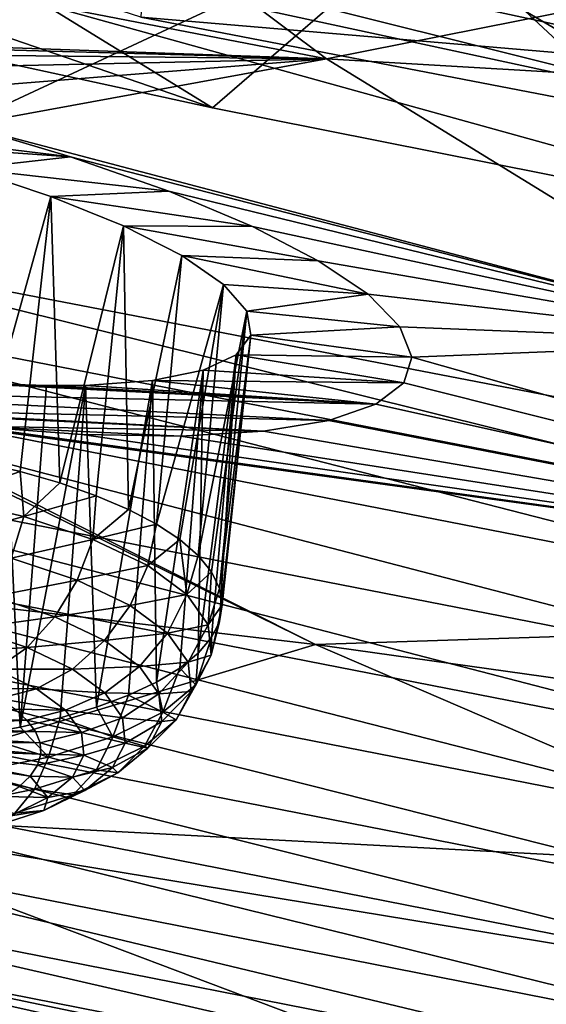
# Model space of a CAD drawing. Header units: metres. Extents: x -90 to 304, y -90 to 74.
# Tile 203 of 570: x 207.51 to 209.05, y -9.08 to -6.2. Entities that reach past the tile are written whole.
import ezdxf

# ---------------------------------------------------------------- set-up
doc = ezdxf.new("R2010")
doc.units = ezdxf.units.M
doc.layers.add('solid_21662050_350', color=7, linetype='CONTINUOUS')

msp = doc.modelspace()

# ---------------------------------------------------------------- linework, layer by layer
at = {"layer": 'solid_21662050_350'}
for points in [[(208.678421, -5.884342, 231.857071), (204.734818, -5.02177, 229.461182), (206.642166, -6.833382, 232.286163)], [(207.866653, -6.192404, 230.450333), (212.069855, -7.002075, 232.69928), (207.919128, -5.277682, 230.814331)], [(212.069855, -7.002075, 232.69928), (212.116882, -6.084531, 233.055435), (207.919128, -5.277682, 230.814331)], [(207.258423, -5.453086, 189.98291), (208.409546, -6.31447, 192.375504), (204.004837, -5.4618, 192.576828)], [(205.656204, -6.2175, 194.15741), (204.004837, -5.4618, 192.576828), (208.409546, -6.31447, 192.375504)], [(205.591827, -5.46094, 228.41861), (205.591812, -5.602069, 228.367798), (209.70874, -6.490706, 230.836075)], [(209.708664, -6.349561, 230.886841), (205.591827, -5.46094, 228.41861), (209.70874, -6.490706, 230.836075)], [(207.866653, -6.192404, 230.450333), (205.591827, -5.46094, 228.41861), (209.708664, -6.349561, 230.886841)], [(211.094421, -5.781123, 188.685333), (208.409546, -6.31447, 192.375504), (207.258423, -5.453086, 189.98291)], [(206.567581, -5.52914, 230.059372), (208.07608, -6.457057, 230.742615), (206.008972, -6.007347, 229.493484)], [(208.640701, -5.969412, 231.282272), (208.07608, -6.457057, 230.742615), (206.567581, -5.52914, 230.059372)], [(207.627106, -5.581669, 231.080643), (207.58226, -5.605214, 231.148697), (211.822678, -6.422032, 233.417496)], [(207.627106, -5.581669, 231.080643), (211.861649, -6.397358, 233.346298), (207.670013, -5.581479, 231.007462)], [(207.627106, -5.581669, 231.080643), (211.822678, -6.422032, 233.417496), (211.861649, -6.397358, 233.346298)], [(207.670013, -5.581479, 231.007462), (211.898941, -6.396087, 233.270126), (207.707565, -5.60466, 230.935013)], [(211.861649, -6.397358, 233.346298), (211.898941, -6.396087, 233.270126), (207.670013, -5.581479, 231.007462)], [(210.194992, -6.878209, 231.912399), (209.70874, -6.490706, 230.836075), (205.591812, -5.602069, 228.367798)], [(208.07608, -6.457057, 230.742615), (210.194992, -6.878209, 231.912399), (205.591812, -5.602069, 228.367798)], [(206.008972, -6.007347, 229.493484), (208.07608, -6.457057, 230.742615), (205.591812, -5.602069, 228.367798)], [(211.822678, -6.422032, 233.417496), (207.58226, -5.605214, 231.148697), (208.678421, -5.884342, 231.857071)], [(207.707565, -5.60466, 230.935013), (211.93158, -6.418322, 233.195038), (207.736755, -5.649357, 230.86908)], [(211.898941, -6.396087, 233.270126), (211.93158, -6.418322, 233.195038), (207.707565, -5.60466, 230.935013)], [(207.736755, -5.649357, 230.86908), (211.956955, -6.462284, 233.127075), (207.755249, -5.711998, 230.814957)], [(211.93158, -6.418322, 233.195038), (211.956955, -6.462284, 233.127075), (207.736755, -5.649357, 230.86908)], [(207.755249, -5.711998, 230.814957), (211.973038, -6.524458, 233.071655), (208.640701, -5.969412, 231.282272)], [(211.956955, -6.462284, 233.127075), (211.973038, -6.524458, 233.071655), (207.755249, -5.711998, 230.814957)], [(212.133286, -6.532804, 190.773193), (208.409546, -6.31447, 192.375504), (211.094421, -5.781123, 188.685333)], [(208.678421, -5.884342, 231.857071), (206.642166, -6.833382, 232.286163), (210.501968, -7.576946, 234.364822)], [(212.804977, -6.642371, 233.96257), (208.678421, -5.884342, 231.857071), (210.501968, -7.576946, 234.364822)], [(211.822678, -6.422032, 233.417496), (208.678421, -5.884342, 231.857071), (212.804977, -6.642371, 233.96257)], [(208.640701, -5.969412, 231.282272), (210.194992, -6.878209, 231.912399), (208.07608, -6.457057, 230.742615)], [(210.764282, -6.381166, 232.425964), (210.194992, -6.878209, 231.912399), (208.640701, -5.969412, 231.282272)], [(211.973038, -6.524458, 233.071655), (210.764282, -6.381166, 232.425964), (208.640701, -5.969412, 231.282272)], [(205.986725, -6.246583, 193.994553), (205.656204, -6.2175, 194.15741), (208.409546, -6.31447, 192.375504)], [(207.866653, -6.192404, 230.450333), (209.708664, -6.349561, 230.886841), (212.069855, -7.002075, 232.69928)], [(206.330917, -6.292252, 193.891922), (205.986725, -6.246583, 193.994553), (208.409546, -6.31447, 192.375504)], [(206.678284, -6.352311, 193.848907), (206.330917, -6.292252, 193.891922), (208.409546, -6.31447, 192.375504)], [(207.020905, -6.42497, 193.86438), (206.678284, -6.352311, 193.848907), (208.409546, -6.31447, 192.375504)], [(207.349808, -6.50804, 193.936295), (207.020905, -6.42497, 193.86438), (208.409546, -6.31447, 192.375504)], [(207.349808, -6.50804, 193.936295), (208.409546, -6.31447, 192.375504), (209.757797, -7.142389, 194.67514)], [(212.133286, -6.532804, 190.773193), (209.757797, -7.142389, 194.67514), (208.409546, -6.31447, 192.375504)], [(206.805862, -6.496305, 194.327148), (207.349808, -6.50804, 193.936295), (207.661011, -6.600732, 194.064331)], [(206.805862, -6.496305, 194.327148), (207.661011, -6.600732, 194.064331), (207.089523, -6.561031, 194.359238)], [(207.661011, -6.600732, 194.064331), (207.349808, -6.50804, 193.936295), (209.757797, -7.142389, 194.67514)], [(207.089523, -6.561031, 194.359238), (207.661011, -6.600732, 194.064331), (207.358337, -6.635234, 194.444504)], [(207.358337, -6.635234, 194.444504), (207.661011, -6.600732, 194.064331), (207.947845, -6.701457, 194.247177)], [(207.947845, -6.701457, 194.247177), (207.661011, -6.600732, 194.064331), (209.757797, -7.142389, 194.67514)], [(207.358337, -6.635234, 194.444504), (207.947845, -6.701457, 194.247177), (207.6035, -6.716632, 194.58049)], [(207.358337, -6.635234, 194.444504), (207.6035, -6.716632, 194.58049), (207.387283, -7.49106, 194.257126)], [(207.6035, -6.716632, 194.58049), (207.947845, -6.701457, 194.247177), (208.193054, -6.804518, 194.475052)], [(208.193054, -6.804518, 194.475052), (207.947845, -6.701457, 194.247177), (209.757797, -7.142389, 194.67514)], [(207.6035, -6.716632, 194.58049), (207.513107, -7.52099, 194.333237), (207.387283, -7.49106, 194.257126)], [(207.6035, -6.716632, 194.58049), (207.6297, -7.554752, 194.421478), (207.513107, -7.52099, 194.333237)], [(207.6035, -6.716632, 194.58049), (208.193054, -6.804518, 194.475052), (207.815872, -6.802467, 194.763092)], [(207.6035, -6.716632, 194.58049), (207.815872, -6.802467, 194.763092), (207.6297, -7.554752, 194.421478)], [(207.815872, -6.802467, 194.763092), (207.735794, -7.591976, 194.520874), (207.6297, -7.554752, 194.421478)], [(207.815872, -6.802467, 194.763092), (207.830215, -7.632254, 194.630325), (207.735794, -7.591976, 194.520874)], [(207.815872, -6.802467, 194.763092), (208.193054, -6.804518, 194.475052), (208.385391, -6.904779, 194.735489)], [(207.815872, -6.802467, 194.763092), (208.385391, -6.904779, 194.735489), (207.986557, -6.889442, 194.985748)], [(207.815872, -6.802467, 194.763092), (207.986557, -6.889442, 194.985748), (207.830215, -7.632254, 194.630325)], [(208.385391, -6.904779, 194.735489), (208.193054, -6.804518, 194.475052), (209.757797, -7.142389, 194.67514)], [(206.313034, -6.958909, 232.279266), (210.154724, -7.707345, 234.369751), (206.642166, -6.833382, 232.286163)], [(210.154724, -7.707345, 234.369751), (210.501968, -7.576946, 234.364822), (206.642166, -6.833382, 232.286163)], [(207.986557, -6.889442, 194.985748), (207.911957, -7.675145, 194.748657), (207.830215, -7.632254, 194.630325)], [(208.108154, -6.973947, 195.239395), (207.911957, -7.675145, 194.748657), (207.986557, -6.889442, 194.985748)], [(207.986557, -6.889442, 194.985748), (208.385391, -6.904779, 194.735489), (208.530807, -7.00267, 195.025421)], [(208.108154, -6.973947, 195.239395), (207.986557, -6.889442, 194.985748), (208.530807, -7.00267, 195.025421)], [(208.530807, -7.00267, 195.025421), (208.385391, -6.904779, 194.735489), (209.757797, -7.142389, 194.67514)], [(210.065826, -7.921561, 234.470383), (206.313034, -6.958909, 232.279266), (206.213181, -7.169839, 232.373199)], [(210.065826, -7.921561, 234.470383), (210.154724, -7.707345, 234.369751), (206.313034, -6.958909, 232.279266)], [(208.108154, -6.973947, 195.239395), (207.980087, -7.720179, 194.874542), (207.911957, -7.675145, 194.748657)], [(208.108154, -6.973947, 195.239395), (208.033875, -7.766862, 195.006638), (207.980087, -7.720179, 194.874542)], [(208.108154, -6.973947, 195.239395), (208.175934, -7.05248, 195.513351), (208.033875, -7.766862, 195.006638)], [(208.108154, -6.973947, 195.239395), (208.530807, -7.00267, 195.025421), (208.175934, -7.05248, 195.513351)], [(208.175934, -7.05248, 195.513351), (208.530807, -7.00267, 195.025421), (208.62413, -7.098215, 195.349182)], [(208.62413, -7.098215, 195.349182), (208.530807, -7.00267, 195.025421), (209.757797, -7.142389, 194.67514)], [(208.175934, -7.05248, 195.513351), (208.072739, -7.814683, 195.143463), (208.033875, -7.766862, 195.006638)], [(208.175934, -7.05248, 195.513351), (208.096237, -7.86312, 195.283539), (208.072739, -7.814683, 195.143463)], [(208.175934, -7.05248, 195.513351), (208.188034, -7.122028, 195.796631), (208.096237, -7.86312, 195.283539)], [(208.175934, -7.05248, 195.513351), (208.62413, -7.098215, 195.349182), (208.188034, -7.122028, 195.796631)], [(208.188034, -7.122028, 195.796631), (208.62413, -7.098215, 195.349182), (208.659256, -7.186397, 195.691055)], [(208.659256, -7.186397, 195.691055), (208.62413, -7.098215, 195.349182), (209.757797, -7.142389, 194.67514)], [(208.188034, -7.122028, 195.796631), (208.104126, -7.911639, 195.425323), (208.096237, -7.86312, 195.283539)], [(208.188034, -7.122028, 195.796631), (208.096313, -7.95971, 195.567276), (208.104126, -7.911639, 195.425323)], [(208.188034, -7.122028, 195.796631), (208.144882, -7.180217, 196.079086), (208.096313, -7.95971, 195.567276)], [(208.188034, -7.122028, 195.796631), (208.659256, -7.186397, 195.691055), (208.144882, -7.180217, 196.079086)], [(206.213181, -7.169839, 232.373199), (206.133148, -7.39966, 232.426575), (209.994568, -8.15432, 234.529022)], [(210.065826, -7.921561, 234.470383), (206.213181, -7.169839, 232.373199), (209.994568, -8.15432, 234.529022)], [(208.659256, -7.186397, 195.691055), (209.757797, -7.142389, 194.67514), (211.294769, -7.931675, 196.867462)], [(208.144882, -7.180217, 196.079086), (208.034103, -8.052412, 195.845428), (208.072891, -8.006806, 195.707825)], [(208.144882, -7.180217, 196.079086), (208.048172, -7.22519, 196.3517), (208.034103, -8.052412, 195.845428)], [(208.144882, -7.180217, 196.079086), (208.635193, -7.262188, 196.031021), (208.048172, -7.22519, 196.3517)], [(208.144882, -7.180217, 196.079086), (208.072891, -8.006806, 195.707825), (208.096313, -7.95971, 195.567276)], [(208.144882, -7.180217, 196.079086), (208.659256, -7.186397, 195.691055), (208.635193, -7.262188, 196.031021)], [(208.635193, -7.262188, 196.031021), (208.659256, -7.186397, 195.691055), (211.294769, -7.931675, 196.867462)], [(208.553726, -7.324279, 196.362274), (206.655457, -7.283684, 197.837723), (206.294586, -7.20778, 197.832993)], [(207.465485, -7.265616, 197.024536), (208.553726, -7.324279, 196.362274), (206.294586, -7.20778, 197.832993)], [(208.048172, -7.22519, 196.3517), (208.635193, -7.262188, 196.031021), (207.900345, -7.25536, 196.606003)], [(208.048172, -7.22519, 196.3517), (207.900345, -7.25536, 196.606003), (207.912323, -8.137175, 196.10585)], [(208.048172, -7.22519, 196.3517), (207.912323, -8.137175, 196.10585), (207.980392, -8.096027, 195.978592)], [(208.048172, -7.22519, 196.3517), (207.980392, -8.096027, 195.978592), (208.034103, -8.052412, 195.845428)], [(207.900345, -7.25536, 196.606003), (208.553726, -7.324279, 196.362274), (207.704529, -7.269263, 196.833405)], [(207.900345, -7.25536, 196.606003), (207.704529, -7.269263, 196.833405), (207.736298, -8.210293, 196.337143)], [(207.900345, -7.25536, 196.606003), (207.736298, -8.210293, 196.337143), (207.830673, -8.175403, 196.2258)], [(207.900345, -7.25536, 196.606003), (207.830673, -8.175403, 196.2258), (207.912323, -8.137175, 196.10585)], [(207.900345, -7.25536, 196.606003), (208.635193, -7.262188, 196.031021), (208.553726, -7.324279, 196.362274)], [(208.416336, -7.372029, 196.681259), (206.97316, -7.337989, 197.789246), (206.655457, -7.283684, 197.837723)], [(208.416336, -7.372029, 196.681259), (206.655457, -7.283684, 197.837723), (208.553726, -7.324279, 196.362274)], [(207.465485, -7.265616, 197.024536), (207.387939, -8.29132, 196.607849), (207.513718, -8.26857, 196.529221)], [(207.589981, -7.269702, 196.934143), (208.553726, -7.324279, 196.362274), (207.465485, -7.265616, 197.024536)], [(207.589981, -7.269702, 196.934143), (207.465485, -7.265616, 197.024536), (207.513718, -8.26857, 196.529221)], [(207.704529, -7.269263, 196.833405), (207.513718, -8.26857, 196.529221), (207.630264, -8.241462, 196.43866)], [(207.704529, -7.269263, 196.833405), (207.589981, -7.269702, 196.934143), (207.513718, -8.26857, 196.529221)], [(207.704529, -7.269263, 196.833405), (208.553726, -7.324279, 196.362274), (207.589981, -7.269702, 196.934143)], [(207.704529, -7.269263, 196.833405), (207.630264, -8.241462, 196.43866), (207.736298, -8.210293, 196.337143)], [(208.553726, -7.324279, 196.362274), (208.635193, -7.262188, 196.031021), (211.294769, -7.931675, 196.867462)], [(204.651443, -7.589382, 201.441513), (206.97316, -7.337989, 197.789246), (208.377365, -8.027205, 199.702515)], [(207.017075, -7.344556, 197.77861), (208.377365, -8.027205, 199.702515), (206.97316, -7.337989, 197.789246)], [(208.22525, -7.403652, 196.978912), (206.97316, -7.337989, 197.789246), (208.416336, -7.372029, 196.681259)], [(207.017075, -7.344556, 197.77861), (206.97316, -7.337989, 197.789246), (208.22525, -7.403652, 196.978912)], [(208.416336, -7.372029, 196.681259), (208.553726, -7.324279, 196.362274), (211.294769, -7.931675, 196.867462)], [(207.017075, -7.344556, 197.77861), (211.294769, -7.931675, 196.867462), (208.377365, -8.027205, 199.702515)], [(207.017075, -7.344556, 197.77861), (207.366882, -7.388117, 197.657364), (211.294769, -7.931675, 196.867462)], [(207.017075, -7.344556, 197.77861), (208.22525, -7.403652, 196.978912), (207.366882, -7.388117, 197.657364)], [(208.22525, -7.403652, 196.978912), (208.416336, -7.372029, 196.681259), (211.294769, -7.931675, 196.867462)], [(206.133148, -7.39966, 232.426575), (206.076859, -7.629981, 232.439331), (209.944443, -8.387053, 234.545364)], [(209.994568, -8.15432, 234.529022), (206.133148, -7.39966, 232.426575), (209.944443, -8.387053, 234.545364)], [(207.366882, -7.388117, 197.657364), (207.693436, -7.412772, 197.477417), (211.294769, -7.931675, 196.867462)], [(207.366882, -7.388117, 197.657364), (208.22525, -7.403652, 196.978912), (207.982895, -7.417746, 197.247574)], [(207.366882, -7.388117, 197.657364), (207.982895, -7.417746, 197.247574), (207.693436, -7.412772, 197.477417)], [(207.693436, -7.412772, 197.477417), (207.982895, -7.417746, 197.247574), (211.294769, -7.931675, 196.867462)], [(207.982895, -7.417746, 197.247574), (208.22525, -7.403652, 196.978912), (211.294769, -7.931675, 196.867462)], [(207.289795, -7.599298, 194.197205), (207.387283, -7.49106, 194.257126), (207.513107, -7.52099, 194.333237)], [(207.524246, -7.652987, 194.332916), (207.289795, -7.599298, 194.197205), (207.513107, -7.52099, 194.333237)], [(207.524246, -7.652987, 194.332916), (207.513107, -7.52099, 194.333237), (207.6297, -7.554752, 194.421478)], [(207.524246, -7.652987, 194.332916), (207.6297, -7.554752, 194.421478), (207.735794, -7.591976, 194.520874)], [(206.743896, -8.518582, 204.022461), (204.651443, -7.589382, 201.441513), (208.377365, -8.027205, 199.702515)], [(207.261627, -7.723461, 194.207901), (207.289795, -7.599298, 194.197205), (207.524246, -7.652987, 194.332916)], [(207.725769, -7.719575, 194.509613), (207.524246, -7.652987, 194.332916), (207.735794, -7.591976, 194.520874)], [(207.725769, -7.719575, 194.509613), (207.735794, -7.591976, 194.520874), (207.830215, -7.632254, 194.630325)], [(206.076859, -7.629981, 232.439331), (206.044205, -7.853395, 232.414368), (209.915359, -8.612317, 234.522339)], [(209.944443, -8.387053, 234.545364), (206.076859, -7.629981, 232.439331), (209.915359, -8.612317, 234.522339)], [(207.261627, -7.723461, 194.207901), (207.524246, -7.652987, 194.332916), (207.486771, -7.775018, 194.338226)], [(207.486771, -7.775018, 194.338226), (207.524246, -7.652987, 194.332916), (207.725769, -7.719575, 194.509613)], [(207.725769, -7.719575, 194.509613), (207.830215, -7.632254, 194.630325), (207.911957, -7.675145, 194.748657)], [(207.886612, -7.796507, 194.720505), (207.725769, -7.719575, 194.509613), (207.911957, -7.675145, 194.748657)], [(207.980087, -7.720179, 194.874542), (207.886612, -7.796507, 194.720505), (207.911957, -7.675145, 194.748657)], [(207.486771, -7.775018, 194.338226), (207.725769, -7.719575, 194.509613), (207.680298, -7.838965, 194.507919)], [(207.680298, -7.838965, 194.507919), (207.725769, -7.719575, 194.509613), (207.886612, -7.796507, 194.720505)], [(208.00061, -7.880825, 194.957489), (207.886612, -7.796507, 194.720505), (207.980087, -7.720179, 194.874542)], [(208.00061, -7.880825, 194.957489), (207.980087, -7.720179, 194.874542), (208.033875, -7.766862, 195.006638)], [(207.486771, -7.775018, 194.338226), (207.680298, -7.838965, 194.507919), (207.433228, -7.886598, 194.369995)], [(208.00061, -7.880825, 194.957489), (208.033875, -7.766862, 195.006638), (208.072739, -7.814683, 195.143463)], [(207.680298, -7.838965, 194.507919), (207.886612, -7.796507, 194.720505), (207.834747, -7.912844, 194.710449)], [(208.00061, -7.880825, 194.957489), (207.834747, -7.912844, 194.710449), (207.886612, -7.796507, 194.720505)], [(208.063354, -7.969288, 195.211472), (208.00061, -7.880825, 194.957489), (208.072739, -7.814683, 195.143463)], [(208.063354, -7.969288, 195.211472), (208.072739, -7.814683, 195.143463), (208.096237, -7.86312, 195.283539)], [(206.044205, -7.853395, 232.414368), (206.032471, -8.06971, 232.356323), (209.904892, -8.829982, 234.464752)], [(209.915359, -8.612317, 234.522339), (206.044205, -7.853395, 232.414368), (209.904892, -8.829982, 234.464752)], [(207.680298, -7.838965, 194.507919), (207.614853, -7.946611, 194.529236), (207.433228, -7.886598, 194.369995)], [(207.680298, -7.838965, 194.507919), (207.834747, -7.912844, 194.710449), (207.614853, -7.946611, 194.529236)], [(207.433228, -7.886598, 194.369995), (207.614853, -7.946611, 194.529236), (207.367126, -7.980438, 194.426102)], [(207.944214, -7.993815, 194.938034), (207.834747, -7.912844, 194.710449), (208.00061, -7.880825, 194.957489)], [(207.944214, -7.993815, 194.938034), (208.00061, -7.880825, 194.957489), (208.063354, -7.969288, 195.211472)], [(208.063354, -7.969288, 195.211472), (208.096237, -7.86312, 195.283539), (208.104126, -7.911639, 195.425323)], [(207.834747, -7.912844, 194.710449), (207.759811, -8.015946, 194.719315), (207.614853, -7.946611, 194.529236)], [(207.944214, -7.993815, 194.938034), (207.759811, -8.015946, 194.719315), (207.834747, -7.912844, 194.710449)], [(208.072464, -8.058497, 195.472672), (208.063354, -7.969288, 195.211472), (208.104126, -7.911639, 195.425323)], [(208.072464, -8.058497, 195.472672), (208.104126, -7.911639, 195.425323), (208.096313, -7.95971, 195.567276)], [(207.614853, -7.946611, 194.529236), (207.533722, -8.035486, 194.572174), (207.367126, -7.980438, 194.426102)], [(207.614853, -7.946611, 194.529236), (207.759811, -8.015946, 194.719315), (207.533722, -8.035486, 194.572174)], [(211.294769, -7.931675, 196.867462), (213.010849, -8.677404, 198.938812), (208.377365, -8.027205, 199.702515)], [(207.944214, -7.993815, 194.938034), (208.063354, -7.969288, 195.211472), (208.004486, -8.078768, 195.181931)], [(208.004486, -8.078768, 195.181931), (208.063354, -7.969288, 195.211472), (208.072464, -8.058497, 195.472672)], [(208.072464, -8.058497, 195.472672), (208.096313, -7.95971, 195.567276), (208.072891, -8.006806, 195.707825)], [(207.367126, -7.980438, 194.426102), (207.533722, -8.035486, 194.572174), (207.292786, -8.050413, 194.502914)], [(207.944214, -7.993815, 194.938034), (207.862549, -8.091939, 194.932907), (207.759811, -8.015946, 194.719315)], [(207.944214, -7.993815, 194.938034), (208.004486, -8.078768, 195.181931), (207.862549, -8.091939, 194.932907)], [(206.743896, -8.518582, 204.022461), (208.377365, -8.027205, 199.702515), (209.907272, -8.685883, 201.532059)], [(207.759811, -8.015946, 194.719315), (207.666687, -8.099084, 194.746521), (207.533722, -8.035486, 194.572174)], [(207.862549, -8.091939, 194.932907), (207.666687, -8.099084, 194.746521), (207.759811, -8.015946, 194.719315)], [(208.027573, -8.145025, 195.731064), (208.072891, -8.006806, 195.707825), (208.034103, -8.052412, 195.845428)], [(208.027573, -8.145025, 195.731064), (208.072464, -8.058497, 195.472672), (208.072891, -8.006806, 195.707825)], [(213.010849, -8.677404, 198.938812), (209.907272, -8.685883, 201.532059), (208.377365, -8.027205, 199.702515)], [(207.533722, -8.035486, 194.572174), (207.4422, -8.099786, 194.633942), (207.292786, -8.050413, 194.502914)], [(207.533722, -8.035486, 194.572174), (207.666687, -8.099084, 194.746521), (207.4422, -8.099786, 194.633942)], [(208.027573, -8.145025, 195.731064), (208.034103, -8.052412, 195.845428), (207.980392, -8.096027, 195.978592)], [(208.004486, -8.078768, 195.181931), (208.072464, -8.058497, 195.472672), (208.013229, -8.164436, 195.43277)], [(208.013229, -8.164436, 195.43277), (208.072464, -8.058497, 195.472672), (208.027573, -8.145025, 195.731064)], [(206.032471, -8.06971, 232.356323), (206.041779, -8.277832, 232.265411), (209.913177, -9.038943, 234.372818)], [(209.904892, -8.829982, 234.464752), (206.032471, -8.06971, 232.356323), (209.913177, -9.038943, 234.372818)], [(207.862549, -8.091939, 194.932907), (207.760925, -8.168788, 194.942444), (207.666687, -8.099084, 194.746521)], [(207.862549, -8.091939, 194.932907), (207.919098, -8.171667, 195.161804), (207.760925, -8.168788, 194.942444)], [(208.004486, -8.078768, 195.181931), (207.919098, -8.171667, 195.161804), (207.862549, -8.091939, 194.932907)], [(208.004486, -8.078768, 195.181931), (208.013229, -8.164436, 195.43277), (207.919098, -8.171667, 195.161804)], [(207.4422, -8.099786, 194.633942), (207.561462, -8.156828, 194.790314), (207.394745, -8.156045, 194.766815)], [(207.666687, -8.099084, 194.746521), (207.561462, -8.156828, 194.790314), (207.4422, -8.099786, 194.633942)], [(207.760925, -8.168788, 194.942444), (207.561462, -8.156828, 194.790314), (207.666687, -8.099084, 194.746521)], [(207.930405, -8.225545, 195.976715), (207.980392, -8.096027, 195.978592), (207.912323, -8.137175, 196.10585)], [(207.930405, -8.225545, 195.976715), (208.027573, -8.145025, 195.731064), (207.980392, -8.096027, 195.978592)], [(207.930405, -8.225545, 195.976715), (207.912323, -8.137175, 196.10585), (207.830673, -8.175403, 196.2258)], [(207.970108, -8.24753, 195.680893), (208.027573, -8.145025, 195.731064), (207.930405, -8.225545, 195.976715)], [(208.013229, -8.164436, 195.43277), (208.027573, -8.145025, 195.731064), (207.970108, -8.24753, 195.680893)], [(207.561462, -8.156828, 194.790314), (207.451111, -8.185392, 194.847733), (207.394745, -8.156045, 194.766815)], [(207.645981, -8.219345, 194.966019), (207.451111, -8.185392, 194.847733), (207.561462, -8.156828, 194.790314)], [(207.760925, -8.168788, 194.942444), (207.645981, -8.219345, 194.966019), (207.561462, -8.156828, 194.790314)], [(207.760925, -8.168788, 194.942444), (207.812805, -8.24192, 195.15239), (207.645981, -8.219345, 194.966019)], [(207.784698, -8.296964, 196.20018), (207.830673, -8.175403, 196.2258), (207.736298, -8.210293, 196.337143)], [(207.919098, -8.171667, 195.161804), (207.812805, -8.24192, 195.15239), (207.760925, -8.168788, 194.942444)], [(207.784698, -8.296964, 196.20018), (207.930405, -8.225545, 195.976715), (207.830673, -8.175403, 196.2258)], [(207.919098, -8.171667, 195.161804), (207.927307, -8.252068, 195.397202), (207.812805, -8.24192, 195.15239)], [(208.013229, -8.164436, 195.43277), (207.927307, -8.252068, 195.397202), (207.919098, -8.171667, 195.161804)], [(208.013229, -8.164436, 195.43277), (207.970108, -8.24753, 195.680893), (207.927307, -8.252068, 195.397202)], [(207.758499, -9.797087, 228.985809), (205.233261, -8.662766, 230.941711), (203.202759, -8.190009, 229.640213)], [(207.758499, -9.797087, 228.985809), (203.202759, -8.190009, 229.640213), (203.751312, -8.869046, 226.408066)], [(207.645981, -8.219345, 194.966019), (207.497467, -8.216313, 194.934219), (207.451111, -8.185392, 194.847733)], [(207.533264, -8.24842, 195.025177), (207.119171, -8.24828, 195.108871), (207.497467, -8.216313, 194.934219)], [(207.645981, -8.219345, 194.966019), (207.533264, -8.24842, 195.025177), (207.497467, -8.216313, 194.934219)], [(207.645981, -8.219345, 194.966019), (207.692505, -8.284938, 195.154343), (207.533264, -8.24842, 195.025177)], [(207.784698, -8.296964, 196.20018), (207.736298, -8.210293, 196.337143), (207.630264, -8.241462, 196.43866)], [(207.812805, -8.24192, 195.15239), (207.692505, -8.284938, 195.154343), (207.645981, -8.219345, 194.966019)], [(207.876801, -8.324855, 195.916794), (207.930405, -8.225545, 195.976715), (207.784698, -8.296964, 196.20018)], [(207.970108, -8.24753, 195.680893), (207.930405, -8.225545, 195.976715), (207.876801, -8.324855, 195.916794)], [(207.533264, -8.24842, 195.025177), (207.140198, -8.26884, 195.167297), (207.119171, -8.24828, 195.108871)], [(207.55806, -8.281307, 195.119461), (207.140198, -8.26884, 195.167297), (207.533264, -8.24842, 195.025177)], [(207.596054, -8.356535, 196.392868), (207.630264, -8.241462, 196.43866), (207.513718, -8.26857, 196.529221)], [(207.692505, -8.284938, 195.154343), (207.55806, -8.281307, 195.119461), (207.533264, -8.24842, 195.025177)], [(207.596054, -8.356535, 196.392868), (207.784698, -8.296964, 196.20018), (207.630264, -8.241462, 196.43866)], [(207.812805, -8.24192, 195.15239), (207.820328, -8.315667, 195.368332), (207.692505, -8.284938, 195.154343)], [(207.927307, -8.252068, 195.397202), (207.820328, -8.315667, 195.368332), (207.812805, -8.24192, 195.15239)], [(207.927307, -8.252068, 195.397202), (207.886856, -8.33005, 195.630081), (207.820328, -8.315667, 195.368332)], [(207.970108, -8.24753, 195.680893), (207.876801, -8.324855, 195.916794), (207.886856, -8.33005, 195.630081)], [(207.970108, -8.24753, 195.680893), (207.886856, -8.33005, 195.630081), (207.927307, -8.252068, 195.397202)], [(206.041779, -8.277832, 232.265411), (206.074936, -8.475545, 232.137634), (209.942688, -9.236912, 234.242355)], [(209.913177, -9.038943, 234.372818), (206.041779, -8.277832, 232.265411), (209.942688, -9.236912, 234.242355)], [(207.55806, -8.281307, 195.119461), (207.152969, -8.289871, 195.227875), (207.140198, -8.26884, 195.167297)], [(207.571503, -8.314563, 195.215881), (207.152969, -8.289871, 195.227875), (207.55806, -8.281307, 195.119461)], [(207.571503, -8.314563, 195.215881), (207.157272, -8.311031, 195.289642), (207.152969, -8.289871, 195.227875)], [(207.371719, -8.401972, 196.547394), (207.596054, -8.356535, 196.392868), (207.387939, -8.29132, 196.607849)], [(207.596054, -8.356535, 196.392868), (207.513718, -8.26857, 196.529221), (207.387939, -8.29132, 196.607849)], [(207.692505, -8.284938, 195.154343), (207.571503, -8.314563, 195.215881), (207.55806, -8.281307, 195.119461)], [(207.692505, -8.284938, 195.154343), (207.699249, -8.351083, 195.348007), (207.571503, -8.314563, 195.215881)], [(207.820328, -8.315667, 195.368332), (207.699249, -8.351083, 195.348007), (207.692505, -8.284938, 195.154343)], [(207.573456, -8.347768, 195.313248), (207.153, -8.33194, 195.351456), (207.157272, -8.311031, 195.289642)], [(207.573456, -8.347768, 195.313248), (207.157272, -8.311031, 195.289642), (207.571503, -8.314563, 195.215881)], [(207.699249, -8.351083, 195.348007), (207.573456, -8.347768, 195.313248), (207.571503, -8.314563, 195.215881)], [(207.736877, -8.393439, 196.131393), (207.784698, -8.296964, 196.20018), (207.596054, -8.356535, 196.392868)], [(207.820328, -8.315667, 195.368332), (207.783218, -8.387197, 195.581924), (207.699249, -8.351083, 195.348007)], [(207.876801, -8.324855, 195.916794), (207.784698, -8.296964, 196.20018), (207.736877, -8.393439, 196.131393)], [(207.886856, -8.33005, 195.630081), (207.783218, -8.387197, 195.581924), (207.820328, -8.315667, 195.368332)], [(203.949539, -8.325487, 206.851059), (206.743896, -8.518582, 204.022461), (209.048676, -9.388226, 206.437988)], [(206.45668, -9.263122, 209.455444), (203.949539, -8.325487, 206.851059), (209.048676, -9.388226, 206.437988)], [(207.542892, -8.412363, 195.505859), (207.140274, -8.352248, 195.412308), (207.153, -8.33194, 195.351456)], [(207.563873, -8.380506, 195.410309), (207.153, -8.33194, 195.351456), (207.573456, -8.347768, 195.313248)], [(207.542892, -8.412363, 195.505859), (207.153, -8.33194, 195.351456), (207.563873, -8.380506, 195.410309)], [(207.699249, -8.351083, 195.348007), (207.563873, -8.380506, 195.410309), (207.573456, -8.347768, 195.313248)], [(207.699249, -8.351083, 195.348007), (207.66597, -8.415239, 195.539597), (207.563873, -8.380506, 195.410309)], [(207.783218, -8.387197, 195.581924), (207.66597, -8.415239, 195.539597), (207.699249, -8.351083, 195.348007)], [(207.876801, -8.324855, 195.916794), (207.736877, -8.393439, 196.131393), (207.799271, -8.402619, 195.851471)], [(207.886856, -8.33005, 195.630081), (207.799271, -8.402619, 195.851471), (207.783218, -8.387197, 195.581924)], [(207.876801, -8.324855, 195.916794), (207.799271, -8.402619, 195.851471), (207.886856, -8.33005, 195.630081)], [(207.510788, -8.442941, 195.598694), (207.140274, -8.352248, 195.412308), (207.542892, -8.412363, 195.505859)], [(207.555725, -8.450646, 196.316437), (207.596054, -8.356535, 196.392868), (207.371719, -8.401972, 196.547394)], [(207.66597, -8.415239, 195.539597), (207.542892, -8.412363, 195.505859), (207.563873, -8.380506, 195.410309)], [(207.736877, -8.393439, 196.131393), (207.596054, -8.356535, 196.392868), (207.555725, -8.450646, 196.316437)], [(207.555725, -8.450646, 196.316437), (207.371719, -8.401972, 196.547394), (207.340286, -8.49428, 196.464828)], [(207.736877, -8.393439, 196.131393), (207.555725, -8.450646, 196.316437), (207.667953, -8.466986, 196.052872)], [(207.783218, -8.387197, 195.581924), (207.702881, -8.453762, 195.785004), (207.66597, -8.415239, 195.539597)], [(207.736877, -8.393439, 196.131393), (207.667953, -8.466986, 196.052872), (207.799271, -8.402619, 195.851471)], [(207.799271, -8.402619, 195.851471), (207.667953, -8.466986, 196.052872), (207.702881, -8.453762, 195.785004)], [(207.799271, -8.402619, 195.851471), (207.702881, -8.453762, 195.785004), (207.783218, -8.387197, 195.581924)], [(207.593918, -8.474941, 195.721725), (207.510788, -8.442941, 195.598694), (207.542892, -8.412363, 195.505859)], [(207.66597, -8.415239, 195.539597), (207.593918, -8.474941, 195.721725), (207.542892, -8.412363, 195.505859)], [(207.702881, -8.453762, 195.785004), (207.593918, -8.474941, 195.721725), (207.66597, -8.415239, 195.539597)], [(207.555725, -8.450646, 196.316437), (207.340286, -8.49428, 196.464828), (207.49794, -8.520676, 196.226547)], [(207.593918, -8.474941, 195.721725), (207.467926, -8.471853, 195.687653), (207.510788, -8.442941, 195.598694)], [(207.555725, -8.450646, 196.316437), (207.49794, -8.520676, 196.226547), (207.667953, -8.466986, 196.052872)], [(207.667953, -8.466986, 196.052872), (207.49794, -8.520676, 196.226547), (207.582428, -8.512802, 195.969742)], [(207.702881, -8.453762, 195.785004), (207.582428, -8.512802, 195.969742), (207.593918, -8.474941, 195.721725)], [(207.667953, -8.466986, 196.052872), (207.582428, -8.512802, 195.969742), (207.702881, -8.453762, 195.785004)], [(206.074936, -8.475545, 232.137634), (206.132858, -8.654804, 231.97435), (209.994247, -9.415782, 234.074661)], [(209.942688, -9.236912, 234.242355), (206.074936, -8.475545, 232.137634), (209.994247, -9.415782, 234.074661)], [(207.593918, -8.474941, 195.721725), (207.485886, -8.527895, 195.887421), (207.467926, -8.471853, 195.687653)], [(207.582428, -8.512802, 195.969742), (207.485886, -8.527895, 195.887421), (207.593918, -8.474941, 195.721725)], [(206.743896, -8.518582, 204.022461), (209.907272, -8.685883, 201.532059), (211.556564, -9.310629, 203.267349)], [(209.048676, -9.388226, 206.437988), (206.743896, -8.518582, 204.022461), (211.556564, -9.310629, 203.267349)], [(207.582428, -8.512802, 195.969742), (207.426483, -8.562049, 196.129044), (207.485886, -8.527895, 195.887421)], [(207.49794, -8.520676, 196.226547), (207.426483, -8.562049, 196.129044), (207.582428, -8.512802, 195.969742)], [(207.758499, -9.797087, 228.985809), (207.315842, -9.108377, 232.168365), (205.233261, -8.662766, 230.941711)], [(206.132858, -8.654804, 231.97435), (206.213501, -8.799326, 231.784943), (210.066025, -9.559234, 233.879288)], [(209.994247, -9.415782, 234.074661), (206.132858, -8.654804, 231.97435), (210.066025, -9.559234, 233.879288)], [(206.213501, -8.799326, 231.784943), (207.315842, -9.108377, 232.168365), (209.447342, -9.526158, 233.318314)], [(210.066025, -9.559234, 233.879288), (206.213501, -8.799326, 231.784943), (209.447342, -9.526158, 233.318314)], [(207.758499, -9.797087, 228.985809), (203.751312, -8.869046, 226.408066), (205.744186, -9.715652, 223.510803)]]:
    msp.add_3dface(points, dxfattribs=at)

doc.saveas('drawing.dxf')
